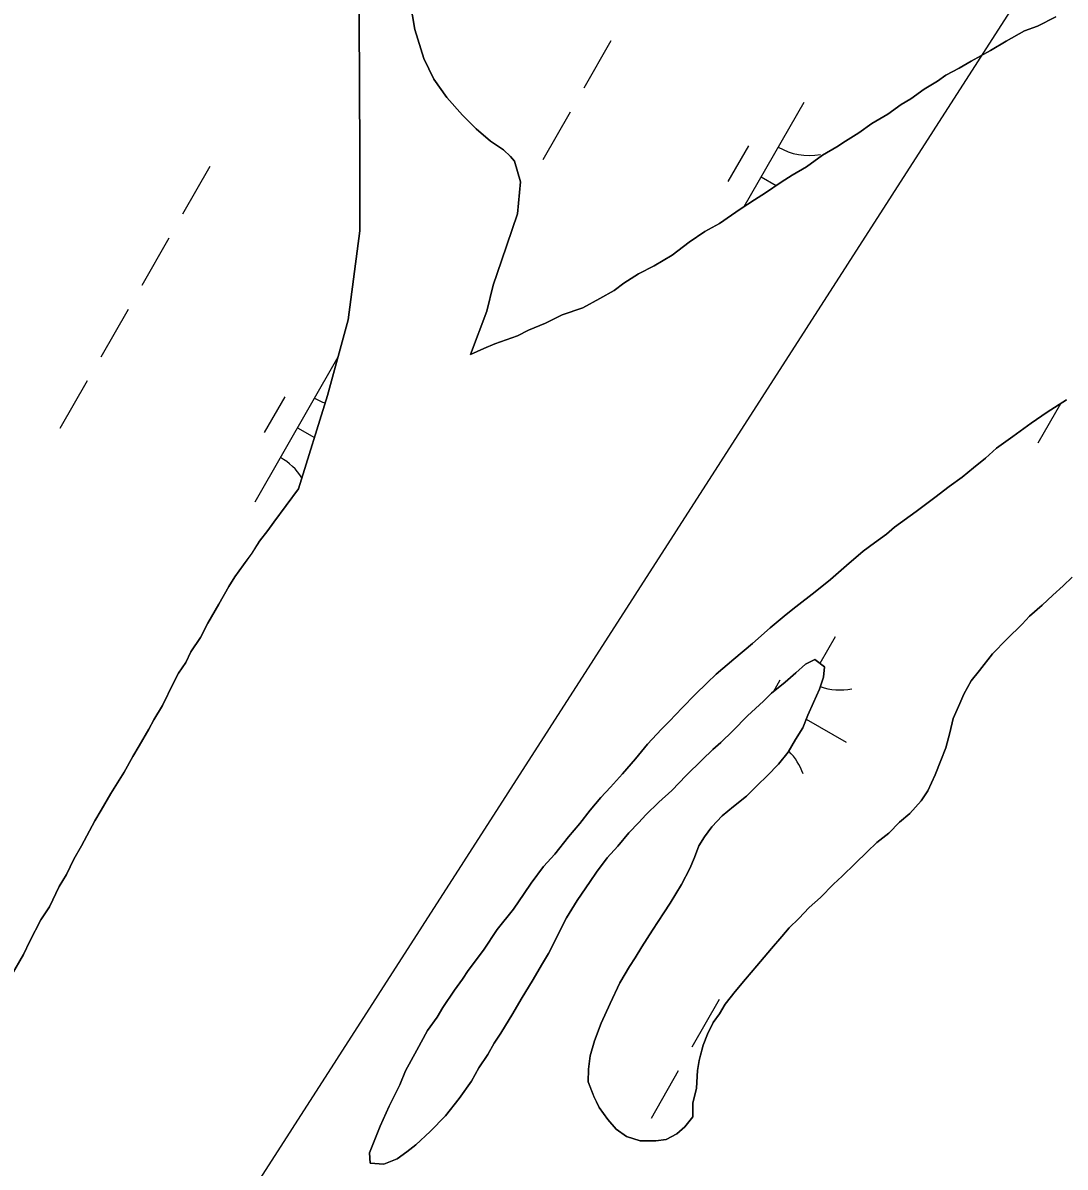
# Model space of a CAD drawing. Extents: x 3930721 to 3950824, y 220441 to 242861.
# Drawn here: x 3944365.5 to 3944669.4, y 233108.6 to 233442.2 of the extents above; entities that cross this region are included whole.
import ezdxf

# ---------------------------------------------------------------- set-up
doc = ezdxf.new("R2010")
doc.units = 0
for name, color, linetype in [('V-TOPO-SHOR', 7, 'Continuous'), ('V-UTIL-LINE', 7, 'Continuous'), ('V-WETL-SWMP', 7, 'Continuous')]:
    doc.layers.add(name, color=color, linetype=linetype)

msp = doc.modelspace()

# ---------------------------------------------------------------- linework, layer by layer
at = {"layer": 'V-TOPO-SHOR'}
for points in [[(3944445.89, 233306.33), (3944454.35, 233333.61), (3944460.39, 233355.63), (3944463.82, 233381.65), (3944463.83, 233404.33), (3944463.4, 233482.84), (3944463.66, 233513.47), (3944468.5, 233556.41), (3944474.27, 233591.68), (3944482.33, 233633.4), (3944496.48, 233711.56), (3944510.46, 233799.74), (3944518.88, 233835.27), (3944529.11, 233873.43), (3944531.38, 233896.46)], [(3944478.45, 233448.28), (3944479.81, 233440.31), (3944482.5, 233431.88), (3944485.37, 233425.8), (3944489.13, 233420.45), (3944493.77, 233415.38), (3944497.69, 233411.35), (3944501.92, 233407.76), (3944505.71, 233405.21), (3944507.75, 233403.26), (3944508.91, 233401.92), (3944510.6, 233395.86), (3944509.74, 233386.6), (3944505.14, 233372.81), (3944502.69, 233365.77), (3944500.82, 233358.14), (3944496.09, 233345.55)], [(3944496.09, 233345.55), (3944499.96, 233347.25), (3944503.13, 233348.61), (3944509.8, 233350.97), (3944512.97, 233352.67), (3944517.9, 233354.71), (3944522.83, 233357.09), (3944528.8, 233359.11), (3944533.74, 233361.85), (3944537.97, 233364.24), (3944540.79, 233366.3), (3944545.03, 233369.04), (3944549.61, 233371.43), (3944554.9, 233374.51), (3944559.85, 233378.29), (3944564.44, 233381.38), (3944568.67, 233383.77), (3944572.19, 233386.18), (3944574.67, 233387.89), (3944578.9, 233390.64), (3944582.08, 233392.69), (3944586.67, 233395.78), (3944589.84, 233397.84), (3944594.07, 233400.23), (3944598.67, 233403.67), (3944602.9, 233406.06), (3944605.37, 233407.78), (3944609.25, 233410.18), (3944613.13, 233412.92), (3944617.72, 233415.66), (3944621.6, 233418.41), (3944624.43, 233420.12), (3944628.31, 233422.87), (3944632.19, 233425.27), (3944634.66, 233426.98), (3944638.54, 233429.03), (3944642.06, 233431.08), (3944647.7, 233434.16), (3944652.29, 233436.89), (3944657.58, 233439.97), (3944661.44, 233441.32), (3944666.72, 233444.05)], [(3944669.85, 233332.35), (3944664.24, 233328.71), (3944659.56, 233325.53), (3944654.18, 233321.65), (3944649.49, 233318.24), (3944646.21, 233315.27), (3944642.7, 233312.53), (3944639.41, 233309.8), (3944635.66, 233307.06), (3944631.45, 233303.87), (3944626.06, 233299.77), (3944619.74, 233295.22), (3944617.4, 233293.16), (3944613.88, 233290.66), (3944610.6, 233288.15), (3944605.68, 233284.04), (3944600.99, 233279.93), (3944596.54, 233276.28), (3944590.91, 233271.95), (3944588.1, 233269.67), (3944583.41, 233265.79), (3944578.25, 233261.22), (3944572.86, 233256.65), (3944567.7, 233252.32)], [(3944362.14, 233164.35), (3944365.72, 233170.6), (3944367.52, 233174.43), (3944370.75, 233180.68), (3944373.25, 233184.5), (3944376.13, 233190.41), (3944378.27, 233193.88), (3944380.43, 233198.39), (3944382.58, 233202.22), (3944386.53, 233209.51), (3944388.32, 233212.64), (3944391.18, 233217.5), (3944395.11, 233223.74), (3944397.62, 233228.26), (3944399.41, 233231.38), (3944402.27, 233236.24), (3944403.71, 233239.02), (3944406.21, 233243.19), (3944409.45, 233249.79), (3944410.89, 233252.57), (3944413.03, 233255.69), (3944414.47, 233258.82), (3944417.32, 233262.98), (3944419.48, 233267.15), (3944422.7, 233272.71), (3944425.57, 233277.92), (3944427.35, 233280.69), (3944429.85, 233284.16), (3944432.35, 233287.62), (3944434.49, 233291.09), (3944436.98, 233294.21), (3944438.76, 233296.63), (3944445.89, 233306.33)], [(3944560.94, 233127.2), (3944561.92, 233131.59), (3944562.22, 233136.69), (3944562.73, 233139.69), (3944563.94, 233144.08), (3944565.15, 233147.32), (3944566.81, 233150.77), (3944568.71, 233153.3), (3944570.36, 233156.06), (3944573.2, 233159.73), (3944576.26, 233163.4), (3944579.56, 233167.3), (3944583.8, 233172.34), (3944586.86, 233175.78), (3944588.98, 233178.3), (3944591.8, 233181.05), (3944594.85, 233184.25), (3944598.14, 233187.22), (3944601.9, 233191.11), (3944604.48, 233193.4), (3944608.24, 233197.06), (3944611.76, 233200.49), (3944614.58, 233203.24), (3944618.09, 233205.97), (3944621.15, 233209.18), (3944624.2, 233211.69), (3944627.49, 233215.35), (3944629.39, 233218.34), (3944631.54, 233222.95), (3944633.21, 233227.1), (3944634.65, 233230.79), (3944635.87, 233235.18), (3944636.85, 233239.34), (3944638.77, 233243.72), (3944639.96, 233246.49), (3944642.1, 233250.4), (3944644.46, 233253.39), (3944648.23, 233258.2), (3944652.47, 233262.55), (3944656.93, 233266.9), (3944659.04, 233269.19), (3944662.8, 233272.39), (3944665.85, 233275.36), (3944668.9, 233278.1), (3944671.49, 233280.62)], [(3944567.7, 233252.32), (3944565.12, 233249.8), (3944561.59, 233246.37), (3944557.83, 233242.48), (3944554.07, 233238.58), (3944551.72, 233236.3), (3944547.72, 233231.94), (3944544.18, 233227.59), (3944540.42, 233223.23), (3944536.89, 233219.34), (3944534.06, 233216.36), (3944531, 233212.69), (3944527.94, 233208.79), (3944524.64, 233204.89), (3944520.63, 233199.84), (3944517.33, 233196.18), (3944513.79, 233191.36), (3944511.67, 233188.37), (3944508.59, 233183.77), (3944503.88, 233177.81), (3944499.85, 233171.83), (3944495.37, 233165.86), (3944493.71, 233163.33), (3944491.35, 233160.12), (3944488.04, 233155.06), (3944486.38, 233152.3), (3944483.54, 233148.4), (3944480.45, 233142.64), (3944477.13, 233136.66), (3944475.45, 233132.51), (3944472.35, 233126.29), (3944469.73, 233120.52), (3944467.81, 233115.68), (3944466.61, 233112.68), (3944466.8, 233109.67), (3944470.74, 233109.38), (3944474.7, 233110.95), (3944477.51, 233113), (3944480.09, 233115.05), (3944484.31, 233118.94), (3944488.78, 233123.52), (3944492.79, 233128.57), (3944496.33, 233133.62), (3944498.47, 233137.53), (3944501.07, 233141.44), (3944502.97, 233144.66), (3944504.87, 233147.65), (3944508.42, 233153.4), (3944510.79, 233157.54), (3944514.35, 233163.29), (3944516.72, 233167.43), (3944518.85, 233170.88), (3944520.28, 233173.65), (3944522.43, 233178.02), (3944524.09, 233181.25), (3944527.17, 233186.31), (3944530.96, 233191.82), (3944532.85, 233194.58), (3944535.92, 233198.71), (3944538.98, 233202.15), (3944542.27, 233206.05), (3944545.1, 233209.02), (3944547.21, 233211.32), (3944550.97, 233214.98), (3944554.73, 233218.4), (3944558.96, 233222.75), (3944563.66, 233227.33), (3944566.71, 233230.3), (3944569.06, 233232.36), (3944572.58, 233235.79), (3944576.81, 233240.14), (3944581.51, 233244.48), (3944583.86, 233246.77), (3944587.84, 233249.96), (3944590.89, 233252.71), (3944593.71, 233255.22), (3944596.51, 233256.57), (3944599.26, 233254.45), (3944598.99, 233251.44), (3944597.78, 233247.97), (3944596.11, 233244.06), (3944594.44, 233240.37), (3944593, 233236.68), (3944590.86, 233233.23), (3944588.73, 233229.55), (3944585.9, 233226.11), (3944582.61, 233222.67), (3944579.79, 233219.93), (3944576.5, 233216.72), (3944572.75, 233213.76), (3944569.47, 233211.02), (3944566.41, 233207.82), (3944564.29, 233204.83), (3944562.63, 233202.3), (3944561.42, 233198.84), (3944559.99, 233195.61), (3944557.61, 233191.01), (3944554.29, 233185.49), (3944552.4, 233182.73), (3944549.09, 233177.67), (3944546.01, 233172.84)], [(3944546.01, 233172.84), (3944544.11, 233169.62), (3944542.45, 233167.09), (3944539.61, 233162.26), (3944536.75, 233156.27), (3944534.12, 233150.51), (3944532.2, 233145.43), (3944530.98, 233141.04), (3944530.46, 233137.11), (3944530.41, 233133.4), (3944531.98, 233129.2), (3944533.56, 233125.94), (3944536.07, 233122.43), (3944538.58, 233119.61), (3944541.56, 233117.49), (3944545.49, 233116.27), (3944550.13, 233116.21), (3944553.15, 233116.64), (3944556.18, 233118.22), (3944558.53, 233120.27), (3944560.89, 233123.26), (3944560.94, 233127.2)]]:
    msp.add_lwpolyline(points, dxfattribs=at)
at = {"layer": 'V-UTIL-LINE'}
msp.add_lwpolyline([(3947453.78, 235874.4), (3945931.14, 235655.08), (3945509.06, 234777.68), (3940428.61, 226869.1), (3939084.62, 223621.72)], dxfattribs=at)
at = {"layer": 'V-WETL-SWMP'}
for p, q in [((3944537.02, 233437.06), (3944529.07, 233423.18)), ((3944593.22, 233419.05), (3944575.8, 233388.62)), ((3944525.1, 233416.23), (3944517.15, 233402.35)), ((3944577.08, 233406.39), (3944571.12, 233395.98)), ((3944420.06, 233400.34), (3944412.1, 233386.45)), ((3944580.8, 233397.35), (3944585.23, 233394.81)), ((3944408.13, 233379.51), (3944400.18, 233365.63)), ((3944396.2, 233358.68), (3944388.25, 233344.8)), ((3944457.4, 233344.74), (3944433.18, 233302.45)), ((3944384.27, 233337.86), (3944376.32, 233323.97)), ((3944441.89, 233333.18), (3944435.92, 233322.77)), ((3944668.08, 233331.2), (3944661.49, 233319.68)), ((3944445.6, 233324.14), (3944450.53, 233321.32)), ((3944602.37, 233263.17), (3944597.95, 233255.46)), ((3944586.23, 233250.52), (3944584.28, 233247.11)), ((3944593.97, 233239.17), (3944605.56, 233232.53)), ((3944568.58, 233157.45), (3944560.62, 233143.57)), ((3944556.65, 233136.63), (3944548.7, 233122.74))]:
    msp.add_line(p, q, dxfattribs=at)
for points in [[(3944463.4, 233482.84), (3944463.83, 233404.33), (3944463.82, 233381.65), (3944460.39, 233355.63), (3944454.35, 233333.62), (3944445.89, 233306.33), (3944438.76, 233296.63), (3944436.98, 233294.21)], [(3944666.73, 233444.05), (3944661.44, 233441.32), (3944657.58, 233439.97), (3944652.29, 233436.89), (3944647.7, 233434.16), (3944642.06, 233431.08), (3944638.54, 233429.03), (3944634.66, 233426.98), (3944632.19, 233425.27), (3944628.31, 233422.87), (3944624.43, 233420.12), (3944621.6, 233418.41), (3944617.72, 233415.66), (3944613.13, 233412.92), (3944609.25, 233410.18), (3944605.37, 233407.78), (3944602.9, 233406.06), (3944598.67, 233403.67), (3944594.07, 233400.23), (3944589.84, 233397.84), (3944586.67, 233395.78), (3944582.08, 233392.69), (3944578.9, 233390.64), (3944574.67, 233387.89), (3944572.2, 233386.18), (3944568.67, 233383.77), (3944564.44, 233381.38), (3944559.85, 233378.29), (3944554.9, 233374.51), (3944549.61, 233371.43), (3944545.03, 233369.04), (3944540.79, 233366.3), (3944537.97, 233364.24), (3944533.74, 233361.85), (3944528.8, 233359.11), (3944522.83, 233357.09), (3944517.9, 233354.71), (3944512.98, 233352.68), (3944509.8, 233350.97), (3944503.12, 233348.61), (3944499.96, 233347.25), (3944496.09, 233345.55), (3944500.82, 233358.14), (3944502.69, 233365.77), (3944505.14, 233372.81), (3944509.74, 233386.6), (3944510.6, 233395.86), (3944508.91, 233401.92), (3944507.75, 233403.26), (3944505.71, 233405.21), (3944501.92, 233407.76), (3944497.69, 233411.35), (3944493.77, 233415.38), (3944489.12, 233420.45), (3944485.37, 233425.8), (3944482.5, 233431.88), (3944479.81, 233440.31), (3944478.45, 233448.28)], [(3944567.7, 233252.32), (3944572.86, 233256.65), (3944578.25, 233261.22), (3944583.41, 233265.79), (3944588.1, 233269.67), (3944590.91, 233271.95), (3944596.54, 233276.28), (3944600.99, 233279.93), (3944605.68, 233284.04), (3944610.6, 233288.15), (3944613.88, 233290.66), (3944617.4, 233293.16), (3944619.74, 233295.22), (3944626.06, 233299.77), (3944631.45, 233303.87), (3944635.67, 233307.06), (3944639.41, 233309.8), (3944642.69, 233312.53), (3944646.21, 233315.27), (3944649.49, 233318.24), (3944654.18, 233321.66), (3944659.56, 233325.53), (3944664.24, 233328.71), (3944669.85, 233332.35)], [(3944436.98, 233294.21), (3944434.49, 233291.09), (3944432.34, 233287.62), (3944429.85, 233284.16), (3944427.35, 233280.69), (3944425.57, 233277.92), (3944422.7, 233272.71), (3944419.48, 233267.15), (3944417.32, 233262.98), (3944414.47, 233258.82), (3944413.03, 233255.69), (3944410.89, 233252.57), (3944409.45, 233249.79), (3944406.21, 233243.18), (3944403.71, 233239.02), (3944402.27, 233236.24), (3944399.41, 233231.38), (3944397.62, 233228.26), (3944395.11, 233223.74), (3944391.18, 233217.49), (3944388.32, 233212.64), (3944386.53, 233209.51), (3944382.58, 233202.21), (3944380.43, 233198.4), (3944378.27, 233193.88), (3944376.13, 233190.41), (3944373.25, 233184.5), (3944370.75, 233180.68), (3944367.52, 233174.43), (3944365.72, 233170.6), (3944362.14, 233164.35)], [(3944671.49, 233280.62), (3944668.9, 233278.1), (3944665.85, 233275.36), (3944662.8, 233272.39), (3944659.04, 233269.19), (3944656.93, 233266.9), (3944652.46, 233262.55), (3944648.23, 233258.2), (3944644.46, 233253.39), (3944642.1, 233250.4), (3944639.96, 233246.49), (3944638.77, 233243.72), (3944636.85, 233239.34), (3944635.87, 233235.18), (3944634.65, 233230.79), (3944633.21, 233227.1), (3944631.54, 233222.95), (3944629.39, 233218.34), (3944627.49, 233215.35), (3944624.2, 233211.69), (3944621.15, 233209.18), (3944618.09, 233205.97), (3944614.58, 233203.24), (3944611.76, 233200.49), (3944608.24, 233197.06), (3944604.48, 233193.4), (3944601.9, 233191.11), (3944598.14, 233187.22), (3944594.85, 233184.25), (3944591.79, 233181.05), (3944588.98, 233178.3), (3944586.86, 233175.78), (3944583.8, 233172.34), (3944579.56, 233167.3), (3944576.26, 233163.4), (3944573.2, 233159.73), (3944570.36, 233156.06), (3944568.7, 233153.3), (3944566.81, 233150.77), (3944565.15, 233147.32), (3944563.94, 233144.08), (3944562.73, 233139.7), (3944562.22, 233136.69), (3944561.92, 233131.59), (3944560.94, 233127.2)], [(3944560.94, 233127.2), (3944560.89, 233123.26), (3944558.53, 233120.27), (3944556.18, 233118.22), (3944553.15, 233116.64), (3944550.13, 233116.21), (3944545.49, 233116.27), (3944541.56, 233117.49), (3944538.58, 233119.61), (3944536.06, 233122.43), (3944533.56, 233125.94), (3944531.98, 233129.21), (3944530.41, 233133.4), (3944530.46, 233137.11), (3944530.98, 233141.04), (3944532.2, 233145.43), (3944534.12, 233150.51), (3944536.75, 233156.27), (3944539.61, 233162.26), (3944542.45, 233167.09), (3944544.11, 233169.62), (3944546.01, 233172.84), (3944549.09, 233177.67), (3944552.4, 233182.73), (3944554.29, 233185.49), (3944557.61, 233191.01), (3944559.99, 233195.61), (3944561.42, 233198.84), (3944562.63, 233202.3), (3944564.29, 233204.83), (3944566.41, 233207.82), (3944569.47, 233211.02), (3944572.75, 233213.76), (3944576.5, 233216.72), (3944579.79, 233219.93), (3944582.61, 233222.67), (3944585.9, 233226.11), (3944588.73, 233229.55), (3944590.86, 233233.23), (3944593, 233236.68), (3944594.44, 233240.37), (3944596.11, 233244.06), (3944597.78, 233247.98), (3944598.99, 233251.44), (3944599.26, 233254.45), (3944596.51, 233256.57), (3944593.71, 233255.22), (3944590.89, 233252.7), (3944587.84, 233249.96), (3944583.85, 233246.77), (3944581.51, 233244.48), (3944576.81, 233240.14), (3944572.58, 233235.79), (3944569.06, 233232.36), (3944566.71, 233230.3), (3944563.66, 233227.33), (3944558.96, 233222.75), (3944554.73, 233218.4), (3944550.97, 233214.98), (3944547.21, 233211.32), (3944545.1, 233209.02), (3944542.27, 233206.05), (3944538.98, 233202.15), (3944535.92, 233198.71), (3944532.85, 233194.58), (3944530.96, 233191.82), (3944527.17, 233186.31), (3944524.09, 233181.25), (3944522.43, 233178.02), (3944520.28, 233173.65), (3944518.85, 233170.88), (3944516.72, 233167.43), (3944514.35, 233163.29), (3944510.79, 233157.54), (3944508.42, 233153.4), (3944504.87, 233147.65), (3944502.97, 233144.66), (3944501.07, 233141.44), (3944498.47, 233137.53), (3944496.33, 233133.62), (3944492.79, 233128.57), (3944488.78, 233123.52), (3944484.31, 233118.94), (3944480.09, 233115.05), (3944477.51, 233113), (3944474.7, 233110.95), (3944470.74, 233109.38), (3944466.8, 233109.67), (3944466.61, 233112.68), (3944467.81, 233115.68), (3944469.73, 233120.52), (3944472.35, 233126.29), (3944475.45, 233132.51), (3944477.13, 233136.66), (3944480.45, 233142.64), (3944483.54, 233148.4), (3944486.38, 233152.3), (3944488.04, 233155.06), (3944491.35, 233160.12), (3944493.71, 233163.33), (3944495.37, 233165.86)], [(3944495.37, 233165.86), (3944499.85, 233171.83), (3944503.88, 233177.81), (3944508.59, 233183.77), (3944511.67, 233188.37), (3944513.79, 233191.36), (3944517.33, 233196.18), (3944520.63, 233199.84), (3944524.64, 233204.89), (3944527.94, 233208.79), (3944531, 233212.69), (3944534.06, 233216.36), (3944536.89, 233219.34), (3944540.42, 233223.23), (3944544.18, 233227.59), (3944547.72, 233231.95), (3944551.72, 233236.3), (3944554.07, 233238.58), (3944557.83, 233242.48), (3944561.59, 233246.37), (3944565.11, 233249.8), (3944567.7, 233252.32)]]:
    msp.add_lwpolyline(points, dxfattribs=at)
for centre, start, end in [((3944594.73, 233421.2), 239.4279, 280.9715), ((3944567.27, 233373.27), 60.8714, 60.9715), ((3944459.54, 233347.99), 239.4279, 250.5093), ((3944432.08, 233300.06), 32.7745, 60.9715), ((3944603.88, 233265.33), 250.6419, 280.9715), ((3944576.42, 233217.39), 19.4279, 44.9395)]:
    msp.add_arc(centre, 17.62, start, end, dxfattribs=at)

doc.saveas('drawing.dxf')
